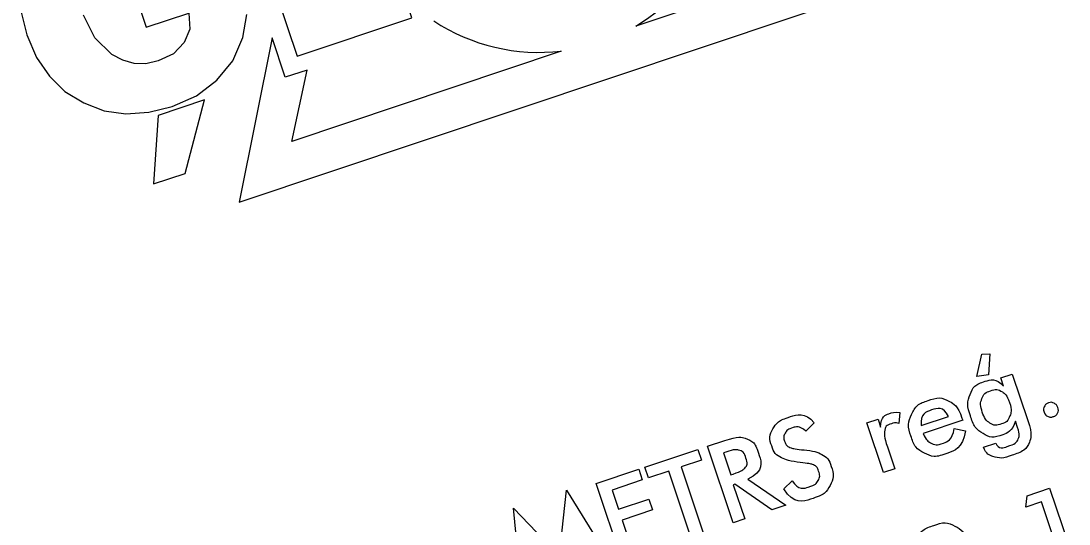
# Model space of a CAD drawing. Extents: x 469981 to 472086, y 246785 to 247785.
# Drawn here: x 470560.53 to 470571, y 246962.37 to 246967.4 of the extents above; entities that cross this region are included whole.
import ezdxf

# ---------------------------------------------------------------- set-up
doc = ezdxf.new("R2010")
doc.units = 0
doc.layers.add('RAMI_PLAN_####_TKST_#', color=7, linetype='Continuous')

msp = doc.modelspace()

# ---------------------------------------------------------------- linework, layer by layer
at = {"layer": 'RAMI_PLAN_####_TKST_#'}
for points in [[(470563.907, 246969.008), (470563.757, 246969.46), (470562.61, 246969.074), (470563.29, 246967.045), (470564.436, 246967.43), (470564.285, 246967.881), (470563.663, 246967.671), (470563.55, 246968.009), (470564.138, 246968.206), (470563.986, 246968.659), (470563.398, 246968.461), (470563.286, 246968.799)], [(470561.904, 246966.454), (470561.855, 246965.77), (470562.172, 246965.875), (470562.367, 246966.609)]]:
    msp.add_lwpolyline(points, close=True, dxfattribs=at)
for points in [[(470563.042, 246967.229), (470562.713, 246965.587), (470570.103, 246968.066), (470569.047, 246968.997), (470569.052, 246968.803), (470568.763, 246968.71), (470569.315, 246968.231), (470566.671, 246967.347)], [(470561.634, 246967.786), (470561.784, 246967.335), (470562.209, 246967.477), (470562.219, 246967.316), (470562.163, 246967.182), (470562.055, 246967.071), (470561.903, 246966.999), (470561.781, 246966.97), (470561.665, 246966.974), (470561.55, 246967.005), (470561.441, 246967.063), (470561.272, 246967.23), (470561.159, 246967.456)], [(470560.533, 246967.499), (470560.593, 246967.258), (470560.69, 246967.033), (470560.817, 246966.848), (470560.973, 246966.695), (470561.16, 246966.579), (470561.365, 246966.502), (470561.58, 246966.472), (470561.81, 246966.486), (470562.044, 246966.543), (470562.286, 246966.651), (470562.489, 246966.806), (470562.648, 246967.001), (470562.748, 246967.234), (470562.789, 246967.462)], [(470565.926, 246967.097), (470563.237, 246966.194), (470563.392, 246966.906), (470563.17, 246966.836), (470563.042, 246967.229)], [(470570.076, 246963.848), (470570.126, 246964.071), (470570.206, 246964.074), (470570.193, 246963.863), (470570.076, 246963.848)], [(470570.344, 246963.752), (470570.317, 246963.834), (470570.43, 246963.872), (470570.586, 246963.407)], [(470568.451, 246963.386), (470568.37, 246963.303)], [(470569.183, 246963.144), (470569.256, 246962.927), (470569.143, 246962.889), (470568.977, 246963.385), (470569.09, 246963.423), (470569.116, 246963.343)], [(470569.307, 246963.489), (470569.299, 246963.379)], [(470569.521, 246963.358), (470569.792, 246963.449)], [(470569.935, 246963.412), (470569.54, 246963.279)], [(470569.928, 246963.433), (470569.935, 246963.412)], [(470570.483, 246963.337), (470570.462, 246963.403)], [(470569.851, 246963.328), (470569.964, 246963.306)], [(470567.645, 246962.767), (470567.76, 246962.426), (470567.643, 246962.387), (470567.387, 246963.151), (470567.56, 246963.209)], [(470570.143, 246963.142), (470570.265, 246963.182)], [(470567.125, 246962.946), (470567.345, 246962.287), (470567.222, 246962.245), (470567.001, 246962.904), (470566.798, 246962.836), (470566.763, 246962.941), (470567.292, 246963.119), (470567.327, 246963.014), (470567.125, 246962.946)], [(470567.569, 246963.094), (470567.547, 246963.086), (470567.621, 246962.866)], [(470566.531, 246962.014), (470566.275, 246962.778), (470566.701, 246962.921), (470566.736, 246962.816), (470566.434, 246962.714), (470566.498, 246962.522), (470566.801, 246962.624), (470566.837, 246962.515), (470566.535, 246962.413), (470566.617, 246962.167), (470566.92, 246962.268), (470566.957, 246962.157), (470566.531, 246962.014)], [(470567.621, 246962.866), (470567.643, 246962.874)], [(470567.789, 246962.822), (470568.168, 246962.563), (470568.028, 246962.516), (470567.659, 246962.772), (470567.645, 246962.767)], [(470568.148, 246962.726), (470568.231, 246962.805)], [(470565.921, 246962.159), (470565.98, 246962.713), (470566.431, 246961.98), (470566.316, 246961.942), (470566.105, 246962.291)], [(470570.943, 246961.938), (470570.723, 246962.597), (470570.564, 246962.543), (470570.58, 246962.658), (470570.803, 246962.733), (470571.057, 246961.976), (470570.943, 246961.938)], [(470565.605, 246962.122), (470565.649, 246961.718), (470565.534, 246961.68), (470565.449, 246962.534), (470565.835, 246962.13)]]:
    msp.add_lwpolyline(points, dxfattribs=at)
for start, end in [(300.3965, 337.7753), (236.718, 276.6818)]:
    msp.add_arc((470565.704, 246968.995), 1.911, start, end, dxfattribs=at)
for points in [[(470570.462, 246963.403), (470570.429, 246963.298), (470570.327, 246963.263), (470570.222, 246963.228), (470570.138, 246963.279), (470570.054, 246963.33), (470570.011, 246963.456), (470569.972, 246963.575), (470570.009, 246963.668), (470570.046, 246963.762), (470570.145, 246963.795), (470570.27, 246963.837), (470570.344, 246963.752)], [(470570.403, 246963.588), (470570.377, 246963.666), (470570.327, 246963.696), (470570.277, 246963.727), (470570.213, 246963.705), (470570.149, 246963.684), (470570.127, 246963.627), (470570.105, 246963.571), (470570.131, 246963.493), (470570.157, 246963.414), (470570.207, 246963.383), (470570.257, 246963.352), (470570.322, 246963.374), (470570.382, 246963.394), (470570.405, 246963.451), (470570.429, 246963.512), (470570.403, 246963.588)], [(470569.964, 246963.306), (470569.932, 246963.131), (470569.766, 246963.075), (470569.647, 246963.035), (470569.552, 246963.084), (470569.458, 246963.133), (470569.417, 246963.255), (470569.378, 246963.371), (470569.425, 246963.47), (470569.473, 246963.569), (470569.588, 246963.608), (470569.707, 246963.648), (470569.797, 246963.602), (470569.887, 246963.556), (470569.928, 246963.433)], [(470568.231, 246962.805), (470568.295, 246962.71), (470568.414, 246962.75), (470568.47, 246962.768), (470568.492, 246962.81), (470568.514, 246962.852), (470568.497, 246962.903), (470568.48, 246962.953), (470568.432, 246962.97), (470568.412, 246962.977), (470568.317, 246962.989), (470568.185, 246963.007), (470568.128, 246963.035), (470568.056, 246963.071), (470568.029, 246963.152), (470567.997, 246963.245), (470568.041, 246963.324), (470568.085, 246963.403), (470568.188, 246963.438), (470568.363, 246963.497), (470568.451, 246963.386)], [(470569.116, 246963.343), (470569.12, 246963.451), (470569.207, 246963.48), (470569.255, 246963.496), (470569.307, 246963.489)], [(470569.792, 246963.449), (470569.742, 246963.553), (470569.622, 246963.513), (470569.512, 246963.476), (470569.521, 246963.358)], [(470570.748, 246963.492), (470570.738, 246963.521), (470570.751, 246963.548), (470570.764, 246963.575), (470570.793, 246963.584), (470570.822, 246963.594), (470570.848, 246963.58), (470570.875, 246963.566), (470570.885, 246963.538), (470570.894, 246963.509), (470570.881, 246963.483), (470570.868, 246963.456), (470570.839, 246963.447), (470570.81, 246963.437), (470570.784, 246963.45), (470570.757, 246963.463), (470570.748, 246963.492)], [(470569.299, 246963.379), (470569.263, 246963.39), (470569.223, 246963.376), (470569.164, 246963.357), (470569.156, 246963.3), (470569.149, 246963.248), (470569.183, 246963.144)], [(470570.586, 246963.407), (470570.633, 246963.266), (470570.599, 246963.188), (470570.562, 246963.106), (470570.421, 246963.059), (470570.318, 246963.024), (470570.243, 246963.048), (470570.167, 246963.071), (470570.143, 246963.142)], [(470568.37, 246963.303), (470568.303, 246963.358), (470568.234, 246963.334), (470568.184, 246963.318), (470568.163, 246963.282), (470568.143, 246963.246), (470568.157, 246963.202), (470568.174, 246963.152), (470568.225, 246963.135), (470568.252, 246963.125), (470568.348, 246963.115), (470568.47, 246963.101), (470568.529, 246963.069), (470568.595, 246963.033), (470568.621, 246962.954), (470568.657, 246962.847), (470568.611, 246962.76), (470568.565, 246962.673), (470568.447, 246962.633), (470568.246, 246962.566), (470568.148, 246962.726)], [(470569.54, 246963.279), (470569.567, 246963.211), (470569.617, 246963.184), (470569.667, 246963.158), (470569.729, 246963.178), (470569.832, 246963.213), (470569.851, 246963.328)], [(470570.265, 246963.182), (470570.292, 246963.119), (470570.393, 246963.153), (470570.468, 246963.178), (470570.489, 246963.223), (470570.507, 246963.264), (470570.483, 246963.337)], [(470567.56, 246963.209), (470567.695, 246963.254), (470567.764, 246963.23), (470567.858, 246963.197), (470567.894, 246963.087), (470567.957, 246962.902), (470567.789, 246962.822)], [(470567.643, 246962.874), (470567.732, 246962.904), (470567.76, 246962.933), (470567.793, 246962.968), (470567.771, 246963.033), (470567.748, 246963.101), (470567.7, 246963.113), (470567.658, 246963.123), (470567.569, 246963.094)], [(470569.874, 246961.9), (470569.834, 246961.86), (470569.783, 246961.843), (470569.681, 246961.809), (470569.592, 246961.855), (470569.502, 246961.901), (470569.465, 246962.01), (470569.426, 246962.128), (470569.476, 246962.225), (470569.526, 246962.321), (470569.648, 246962.362), (470569.763, 246962.401), (470569.855, 246962.354), (470569.948, 246962.307), (470569.987, 246962.193), (470570.015, 246962.107), (470569.996, 246961.993), (470569.985, 246961.93), (470569.932, 246961.756)]]:
    msp.add_open_spline(points, degree=3, dxfattribs=at)

doc.saveas('drawing.dxf')
